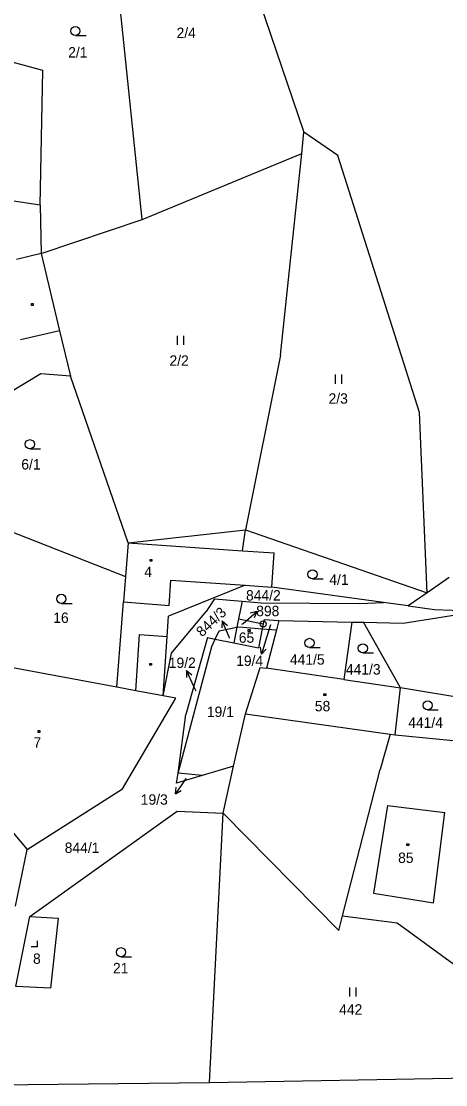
# Model space of a CAD drawing. Extents: x -791032 to -787751, y -1106872 to -1104403.
# Drawn here: x -789101.8 to -789032.3, y -1105215.9 to -1105041.7 of the extents above; entities that cross this region are included whole.
import ezdxf

# ---------------------------------------------------------------- set-up
doc = ezdxf.new("R2010")
doc.units = 0
for name, color, linetype in [('Komunikace', 7, 'Continuous'), ('Vrstva 1', 7, 'Continuous'), ('Vrstva 14', 7, 'Continuous'), ('Vrstva 15', 7, 'Continuous'), ('Vrstva 16', 7, 'Continuous'), ('Vrstva 2', 7, 'Continuous'), ('Vrstva 23', 7, 'Continuous'), ('Vrstva 25', 7, 'Continuous'), ('Vrstva 28', 7, 'Continuous')]:
    doc.layers.add(name, color=color, linetype=linetype)

msp = doc.modelspace()

# ---------------------------------------------------------------- linework, layer by layer
at = {"layer": 'Komunikace'}
for p, q in [((-789065.64, -1105140.49), (-789065.47, -1105140.34)), ((-789060.95, -1105140.57), (-789061.55, -1105142.5)), ((-789067.69, -1105142.79), (-789067.71, -1105142.72)), ((-789073.14, -1105151.46), (-789073.45, -1105150.79))]:
    msp.add_line(p, q, dxfattribs=at)
at = {"layer": 'Vrstva 1'}
for p, q in [((-789082, -1105074.19), (-789087.95, -1105016.54)), ((-789062.79, -1105038.52), (-789055.49, -1105059.88)), ((-789098.24, -1105049.77), (-789112.82, -1105045.85)), ((-789098.72, -1105071.83), (-789098.24, -1105049.77)), ((-789055.86, -1105063.39), (-789055.49, -1105059.88)), ((-789049.97, -1105063.7), (-789055.49, -1105059.88)), ((-789082, -1105074.19), (-789055.86, -1105063.39)), ((-789059.34, -1105096.4), (-789055.86, -1105063.39)), ((-789036.56, -1105105.82), (-789049.97, -1105063.7)), ((-789098.72, -1105071.83), (-789103.77, -1105071.08)), ((-789098.72, -1105071.83), (-789098.52, -1105079.77)), ((-789098.52, -1105079.77), (-789082, -1105074.19)), ((-789098.52, -1105079.77), (-789102.58, -1105080.73)), ((-789098.52, -1105079.77), (-789095.52, -1105092.41)), ((-789095.52, -1105092.41), (-789093.75, -1105099.88)), ((-789059.34, -1105096.4), (-789065.05, -1105125.02)), ((-789098.56, -1105099.48), (-789126.63, -1105116.18)), ((-789093.75, -1105099.88), (-789098.56, -1105099.48)), ((-789084.28, -1105127.17), (-789093.75, -1105099.88)), ((-789035.34, -1105135.33), (-789036.56, -1105105.82)), ((-789113.73, -1105121.26), (-789084.71, -1105132.68)), ((-789084.28, -1105127.17), (-789065.05, -1105125.02)), ((-789065.55, -1105128.44), (-789065.05, -1105125.02)), ((-789065.05, -1105125.02), (-789035.34, -1105135.33)), ((-789084.28, -1105127.17), (-789084.71, -1105132.68)), ((-789065.55, -1105128.44), (-789060.39, -1105128.79)), ((-789060.77, -1105134.4), (-789060.39, -1105128.79)), ((-789084.71, -1105132.68), (-789085.04, -1105136.82)), ((-789031.72, -1105132.84), (-789035.34, -1105135.33)), ((-789065.1, -1105134.11), (-789077.69, -1105139.15)), ((-789065.1, -1105134.11), (-789060.77, -1105134.4)), ((-789042.49, -1105136.9), (-789060.77, -1105134.4)), ((-789070.13, -1105136.3), (-789071.49, -1105138.38)), ((-789070.13, -1105136.3), (-789065.61, -1105136.69)), ((-789035.34, -1105135.33), (-789038.43, -1105137.46)), ((-789086.15, -1105150.78), (-789085.04, -1105136.82)), ((-789065.61, -1105136.69), (-789066.19, -1105139.62)), ((-789065.61, -1105136.69), (-789062.52, -1105136.96)), ((-789062.52, -1105136.96), (-789046.42, -1105137.11)), ((-789046.42, -1105137.11), (-789042.49, -1105136.9)), ((-789038.43, -1105137.46), (-789042.49, -1105136.9)), ((-789038.43, -1105137.46), (-789034.14, -1105138.05)), ((-789034.14, -1105138.05), (-788998.39, -1105139.67)), ((-789077.91, -1105142.48), (-789077.69, -1105139.15)), ((-789077.21, -1105145.2), (-789071.49, -1105138.38)), ((-789066.19, -1105139.62), (-789066.46, -1105140.98)), ((-789066.19, -1105139.62), (-789062.17, -1105140.42)), ((-789062, -1105139.71), (-789062.17, -1105140.42)), ((-789062, -1105139.71), (-789059.62, -1105139.85)), ((-789059.62, -1105139.85), (-789060.01, -1105141.38)), ((-789059.62, -1105139.85), (-789047.64, -1105140.12)), ((-789039.24, -1105140.29), (-789030.3, -1105138.87)), ((-789070.03, -1105142.93), (-789069.4, -1105141.57)), ((-789069.4, -1105141.57), (-789066.46, -1105140.98)), ((-789066.46, -1105140.98), (-789066.97, -1105143.54)), ((-789066.46, -1105140.98), (-789066.18, -1105140.92)), ((-789066.18, -1105140.92), (-789062.33, -1105141.21)), ((-789062.33, -1105141.21), (-789062.95, -1105144.34)), ((-789062.17, -1105140.42), (-789062.33, -1105141.21)), ((-789062.33, -1105141.21), (-789060.01, -1105141.38)), ((-789060.01, -1105141.38), (-789061.61, -1105147.7)), ((-789047.64, -1105140.12), (-789048.97, -1105149.55)), ((-789047.64, -1105140.12), (-789045.74, -1105140.16)), ((-789045.74, -1105140.16), (-789039.24, -1105140.29)), ((-789039.66, -1105150.91), (-789045.74, -1105140.16)), ((-789078.57, -1105152.2), (-789077.91, -1105142.48)), ((-789071.28, -1105142.68), (-789074.84, -1105155.28)), ((-789071.28, -1105142.68), (-789070.03, -1105142.93)), ((-789070.57, -1105144.12), (-789070.03, -1105142.93)), ((-789070.03, -1105142.93), (-789066.97, -1105143.54)), ((-789078.57, -1105152.2), (-789077.21, -1105145.2)), ((-789076.12, -1105164.87), (-789070.57, -1105144.12)), ((-789066.97, -1105143.54), (-789062.95, -1105144.34)), ((-789086.15, -1105150.78), (-789105.22, -1105147.22)), ((-789065.06, -1105155.13), (-789062.64, -1105147.58)), ((-789062.64, -1105147.58), (-789061.61, -1105147.7)), ((-789048.97, -1105149.55), (-789061.61, -1105147.7)), ((-789048.97, -1105149.55), (-789039.66, -1105150.91)), ((-789083.02, -1105151.37), (-789086.15, -1105150.78)), ((-789078.57, -1105152.2), (-789083.02, -1105151.37)), ((-789040.54, -1105158.6), (-789039.66, -1105150.91)), ((-789028.47, -1105152.73), (-789039.66, -1105150.91)), ((-789085.23, -1105167.43), (-789076.46, -1105152.59)), ((-789076.46, -1105152.59), (-789078.57, -1105152.2)), ((-789076.12, -1105164.87), (-789074.84, -1105155.28)), ((-789067.01, -1105163.73), (-789065.06, -1105155.13)), ((-789041.4, -1105158.48), (-789043.02, -1105164.27)), ((-789041.4, -1105158.48), (-789040.54, -1105158.6)), ((-789040.54, -1105158.6), (-789029.37, -1105159.67)), ((-789067.01, -1105163.73), (-789072.16, -1105165.27)), ((-789068.75, -1105171.4), (-789067.01, -1105163.73)), ((-789049.18, -1105188.25), (-789043.02, -1105164.27)), ((-789111.16, -1105165.15), (-789100.83, -1105177.38)), ((-789076.34, -1105166.52), (-789076.12, -1105164.87)), ((-789072.16, -1105165.27), (-789076.34, -1105166.52)), ((-789072.16, -1105165.27), (-789076.12, -1105164.87)), ((-789100.83, -1105177.38), (-789085.23, -1105167.43)), ((-789100.37, -1105188.37), (-789076.23, -1105171.11)), ((-789076.23, -1105171.11), (-789068.75, -1105171.4)), ((-789041.82, -1105170.15), (-789044.13, -1105184.51)), ((-789041.82, -1105170.15), (-789032.44, -1105171.33)), ((-789034.29, -1105186.09), (-789032.44, -1105171.33)), ((-789070.94, -1105215.53), (-789068.75, -1105171.4)), ((-789068.75, -1105171.4), (-789049.78, -1105190.62)), ((-789102.76, -1105186.64), (-789100.83, -1105177.38)), ((-789044.13, -1105184.51), (-789034.29, -1105186.09)), ((-789102.69, -1105199.82), (-789100.37, -1105188.37)), ((-789100.37, -1105188.37), (-789095.76, -1105188.62)), ((-789095.76, -1105188.62), (-789096.99, -1105200.08)), ((-789049.78, -1105190.62), (-789049.18, -1105188.25)), ((-789049.18, -1105188.25), (-789040.23, -1105189.41)), ((-789040.23, -1105189.41), (-789015.91, -1105207.18)), ((-789096.99, -1105200.08), (-789102.69, -1105199.82)), ((-789070.94, -1105215.53), (-788998.2, -1105214.25)), ((-789105.94, -1105215.9), (-789070.94, -1105215.53))]:
    msp.add_line(p, q, dxfattribs=at)
at = {"layer": 'Vrstva 16'}
for p, q in [((-789068.864, -1105139.951), (-789068.941, -1105141.066)), ((-789067.71, -1105142.72), (-789068.864, -1105139.951)), ((-789068.864, -1105139.951), (-789068.018, -1105140.681)), ((-789065.47, -1105140.34), (-789063.196, -1105138.383)), ((-789063.196, -1105138.383), (-789064.28, -1105138.656)), ((-789063.196, -1105138.383), (-789063.627, -1105139.414)), ((-789061.55, -1105142.5), (-789062.444, -1105145.363)), ((-789062.444, -1105145.363), (-789062.623, -1105144.259)), ((-789062.444, -1105145.363), (-789061.669, -1105144.558)), ((-789074.727, -1105148.075), (-789074.754, -1105149.193)), ((-789073.45, -1105150.79), (-789074.727, -1105148.075)), ((-789074.727, -1105148.075), (-789073.849, -1105148.767)), ((-789074.86, -1105165.77), (-789076.551, -1105168.247)), ((-789076.551, -1105168.247), (-789076.4, -1105167.139)), ((-789076.551, -1105168.247), (-789075.575, -1105167.703))]:
    msp.add_line(p, q, dxfattribs=at)
at = {"layer": 'Vrstva 2'}
for p, q in [((-789095.52, -1105092.41), (-789101.92, -1105093.92)), ((-789084.28, -1105127.17), (-789065.55, -1105128.44)), ((-789077.57, -1105137.4), (-789077.29, -1105133.28)), ((-789077.29, -1105133.28), (-789065.1, -1105134.11)), ((-789085.04, -1105136.82), (-789077.57, -1105137.4)), ((-789083.02, -1105151.37), (-789082.4, -1105142.18)), ((-789082.4, -1105142.18), (-789077.91, -1105142.48)), ((-789065.06, -1105155.13), (-789041.4, -1105158.48))]:
    msp.add_line(p, q, dxfattribs=at)
at = {"layer": 'Vrstva 23'}
for p, q in [((-789092.93, -1105044.08), (-789091.18, -1105044.08)), ((-789076.2, -1105094.73), (-789076.2, -1105093.23)), ((-789075.2, -1105093.23), (-789075.2, -1105094.73)), ((-789050.32, -1105101.1), (-789050.32, -1105099.6)), ((-789049.32, -1105099.6), (-789049.32, -1105101.1)), ((-789100.39, -1105111.75), (-789098.64, -1105111.75)), ((-789054.09, -1105133.07), (-789052.34, -1105133.07)), ((-789095.22, -1105137.07), (-789093.47, -1105137.07)), ((-789054.59, -1105144.29), (-789052.84, -1105144.29)), ((-789045.85, -1105145.17), (-789044.1, -1105145.17)), ((-789035.24, -1105154.52), (-789033.49, -1105154.52)), ((-789099.15, -1105193.33), (-789100.15, -1105193.33)), ((-789099.15, -1105193.33), (-789099.15, -1105192.33)), ((-789085.46, -1105194.95), (-789083.71, -1105194.95)), ((-789047.98, -1105201.47), (-789047.98, -1105199.97)), ((-789046.98, -1105199.97), (-789046.98, -1105201.47))]:
    msp.add_line(p, q, dxfattribs=at)
for centre in [(-789092.93, -1105043.33), (-789100.39, -1105111), (-789054.09, -1105132.32), (-789095.22, -1105136.32), (-789054.59, -1105143.54), (-789045.85, -1105144.42), (-789035.24, -1105153.77), (-789085.46, -1105194.2)]:
    msp.add_circle(centre, 0.75, dxfattribs=at)
at = {"layer": 'Vrstva 25'}
for p, q in [((-789100.14, -1105087.97), (-789099.84, -1105087.97)), ((-789100.14, -1105088.27), (-789100.14, -1105087.97)), ((-789099.84, -1105088.27), (-789100.14, -1105088.27)), ((-789099.84, -1105087.97), (-789099.84, -1105088.27)), ((-789080.69, -1105129.86), (-789080.39, -1105129.86)), ((-789080.69, -1105130.16), (-789080.69, -1105129.86)), ((-789080.39, -1105130.16), (-789080.69, -1105130.16)), ((-789080.39, -1105129.86), (-789080.39, -1105130.16)), ((-789064.62, -1105141.36), (-789064.32, -1105141.36)), ((-789064.62, -1105141.66), (-789064.62, -1105141.36)), ((-789064.32, -1105141.66), (-789064.62, -1105141.66)), ((-789064.32, -1105141.36), (-789064.32, -1105141.66)), ((-789080.76, -1105146.9), (-789080.46, -1105146.9)), ((-789080.76, -1105147.2), (-789080.76, -1105146.9)), ((-789080.46, -1105146.9), (-789080.46, -1105147.2)), ((-789080.46, -1105147.2), (-789080.76, -1105147.2)), ((-789052.22, -1105151.86), (-789051.92, -1105151.86)), ((-789052.22, -1105152.16), (-789052.22, -1105151.86)), ((-789051.92, -1105152.16), (-789052.22, -1105152.16)), ((-789051.92, -1105151.86), (-789051.92, -1105152.16)), ((-789099.04, -1105157.9), (-789098.74, -1105157.9)), ((-789099.04, -1105158.2), (-789099.04, -1105157.9)), ((-789098.74, -1105158.2), (-789099.04, -1105158.2)), ((-789098.74, -1105157.9), (-789098.74, -1105158.2)), ((-789038.64, -1105176.44), (-789038.34, -1105176.44)), ((-789038.64, -1105176.74), (-789038.64, -1105176.44)), ((-789038.34, -1105176.44), (-789038.34, -1105176.74)), ((-789038.34, -1105176.74), (-789038.64, -1105176.74))]:
    msp.add_line(p, q, dxfattribs=at)
at = {"layer": 'Vrstva 28'}
for radius in [0.5, 0.01]:
    msp.add_circle((-789062.17, -1105140.42), radius, dxfattribs=at)

# ---------------------------------------------------------------- texts
at = {"layer": 'Vrstva 14'}
for s, height, p in [('2/4', 1.7, (-789076.356, -1105044.47)), ('2/1', 1.7, (-789094.103, -1105047.67)), ('2/2', 1.7, (-789077.52, -1105098.15)), ('2/3', 1.7, (-789051.46, -1105104.36)), ('6/1', 1.7, (-789101.783, -1105115.14)), ('4/1', 1.7, (-789051.349, -1105134.03)), ('844/2', 1.7, (-789064.981, -1105136.6)), ('16', 1.7, (-789096.55, -1105140.27)), ('898', 0.1, (-789065.769, -1105140.49)), ('19/4', 0.1, (-789061.097, -1105140.57)), ('844/3', 0.1, (-789067.893, -1105142.79)), ('441/5', 1.7, (-789057.791, -1105147.1)), ('441/3', 1.7, (-789048.625, -1105148.72)), ('19/2', 0.1, (-789073.14, -1105151.46)), ('19/1', 1.7, (-789071.397, -1105155.67)), ('441/4', 1.7, (-789038.421, -1105157.45)), ('19/3', 0.1, (-789074.86, -1105165.77)), ('844/1', 1.7, (-789094.675, -1105177.93)), ('21', 1.7, (-789086.77, -1105197.65)), ('442', 1.7, (-789049.728, -1105204.42))]:
    msp.add_text(s, height=height, dxfattribs=at).set_placement(p)
at = {"layer": 'Vrstva 15'}
for s, p in [('4', (-789081.633, -1105132.73)), ('65', (-789066.163, -1105143.52)), ('58', (-789053.713, -1105154.74)), ('7', (-789099.793, -1105160.7)), ('85', (-789040.073, -1105179.58)), ('8', (-789099.867, -1105196.1))]:
    msp.add_text(s, height=1.7, dxfattribs=at).set_placement(p)
at = {"layer": 'Vrstva 16'}
msp.add_text('844/3', height=1.7, rotation=43.5285, dxfattribs=at).set_placement((-789072.17, -1105142.664))
for s, p in [('898', (-789063.316, -1105139.16)), ('19/2', (-789077.633, -1105147.64)), ('19/4', (-789066.599, -1105147.31)), ('19/3', (-789082.217, -1105170.04))]:
    msp.add_text(s, height=1.7, dxfattribs=at).set_placement(p)

doc.saveas('drawing.dxf')
